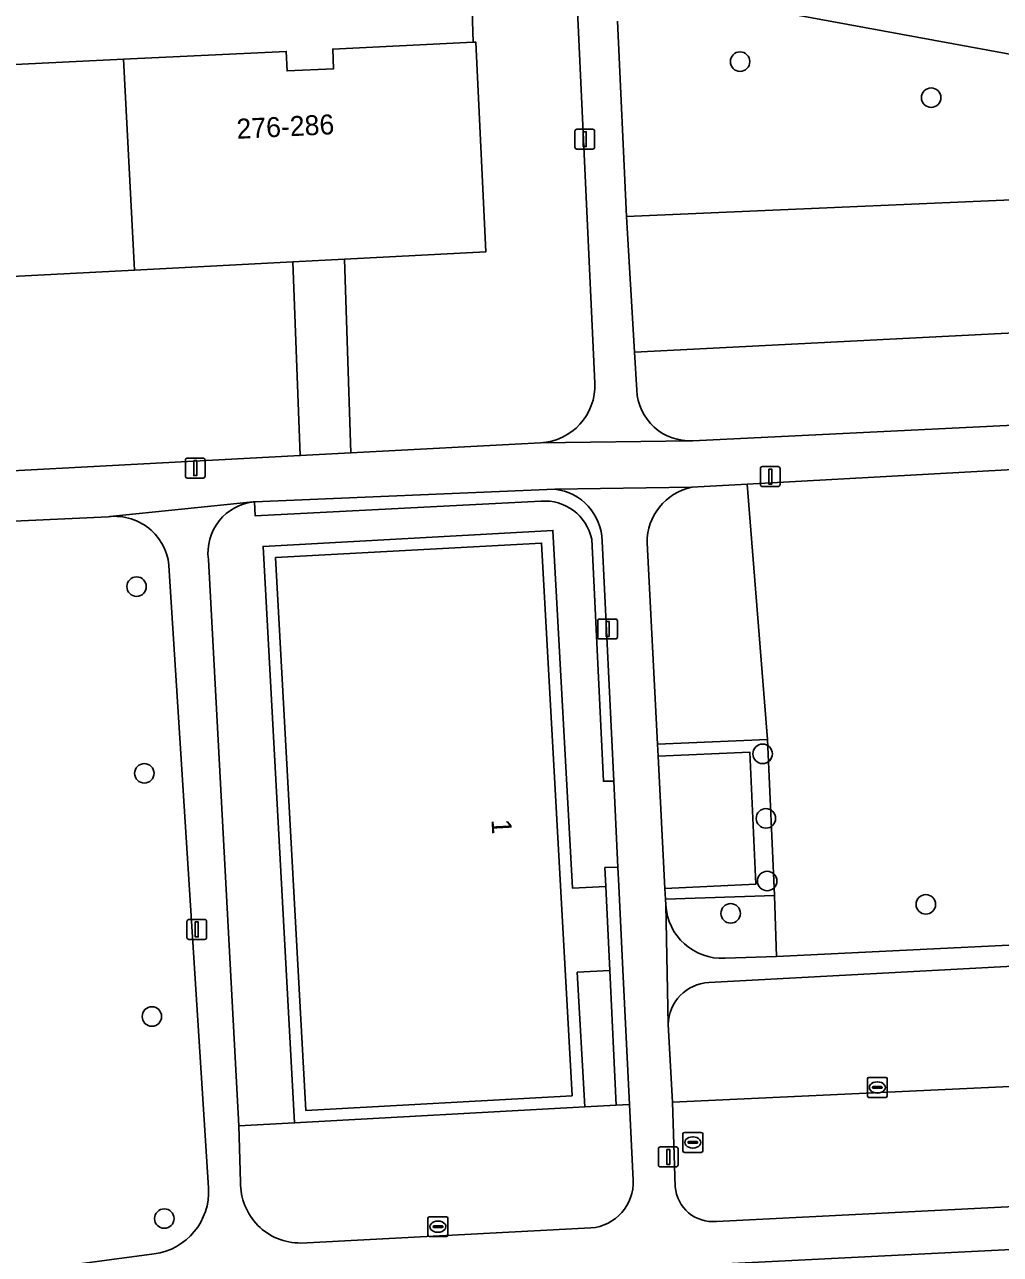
# Model space of a CAD drawing. Extents: x 161084 to 161928, y 385354 to 386522.
# Drawn here: x 161291 to 161340, y 385385.1 to 385446.8 of the extents above; entities that cross this region are included whole.
import ezdxf

# ---------------------------------------------------------------- set-up
doc = ezdxf.new("R2010")
doc.units = 0
for name, color, linetype in [('IMGEO_Boom', 7, 'Continuous'), ('IMGEO_Groenvoorziening', 7, 'Continuous'), ('IMGEO_Haag', 7, 'Continuous'), ('IMGEO_Kolk', 7, 'Continuous'), ('IMGEO_Lichtmast', 7, 'Continuous'), ('IMGEO_Pand', 7, 'Continuous'), ('IMGEO_Pand_nummerreeks', 7, 'Continuous'), ('IMGEO_Parkeervlak_open', 7, 'Continuous'), ('IMGEO_Rijbaan_lokaal_open', 7, 'Continuous'), ('IMGEO_Rioolput', 7, 'Continuous'), ('IMGEO_Voetpad_open', 7, 'Continuous')]:
    doc.layers.add(name, color=color, linetype=linetype)

msp = doc.modelspace()

# ---------------------------------------------------------------- linework, layer by layer
at = {"layer": 'IMGEO_Boom'}
for centre in [(161326.925, 385444.923), (161336.513, 385443.114), (161296.638, 385418.575), (161328.055, 385410.181), (161297.028, 385409.204), (161328.221, 385406.942), (161328.284, 385403.801), (161336.247, 385402.627), (161326.452, 385402.175), (161297.406, 385397.002), (161298.028, 385386.858)]:
    msp.add_circle(centre, 0.489, dxfattribs=at)
at = {"layer": 'IMGEO_Groenvoorziening'}
for points in [[(161313.28, 385453.877), (161313.53, 385445.893), (161313.659, 385445.899), (161314.158, 385435.375), (161307.077, 385435.005), (161307.393, 385425.285), (161316.909, 385425.792)], [(161319.633, 385428.79), (161318.737, 385448.213)], [(161320.77, 385446.952), (161321.228, 385437.144), (161370.714, 385439.291), (161370.804, 385439.731), (161323.607, 385448.409)], [(161370.59, 385432.827), (161321.624, 385430.341), (161321.737, 385428.437)], [(161324.55, 385425.894), (161346.813, 385426.983), (161346.756, 385427.963), (161349.797, 385428.132), (161349.835, 385427.152), (161370.93, 385428.254), (161370.59, 385432.827)], [(161317.628, 385423.461), (161302.549, 385422.828), (161302.583, 385422.133), (161316.928, 385422.862)], [(161322.259, 385420.772), (161322.781, 385410.662), (161328.3, 385410.901), (161327.282, 385423.72)], [(161327.282, 385423.72), (161324.496, 385423.565)], [(161295.221, 385422.083), (161263.082, 385420.601), (161269.634, 385381.353), (161297.516, 385385.082)], [(161319.481, 385420.953), (161320.069, 385408.806), (161320.586, 385408.806), (161320.001, 385420.857)], [(161300.252, 385388.395), (161298.278, 385419.359)], [(161328.656, 385403.078), (161323.183, 385402.882), (161323.198, 385402.602)], [(161326.169, 385399.923), (161328.751, 385400.019), (161328.656, 385403.078)]]:
    msp.add_lwpolyline(points, dxfattribs=at)
for points in [[(161370.714, 385439.291), (161321.228, 385437.144), (161321.624, 385430.341), (161370.59, 385432.827)], [(161304.483, 385434.869), (161296.529, 385434.453), (161288.111, 385434.013), (161288.506, 385424.279), (161304.852, 385425.15)], [(161372.03, 385423.091), (161371.881, 385426.171), (161327.282, 385423.72), (161328.3, 385410.901), (161328.656, 385403.078), (161328.751, 385400.019), (161372.994, 385402.172)], [(161328.3, 385410.901), (161322.781, 385410.662), (161322.812, 385410.063), (161327.418, 385410.262), (161327.715, 385403.635), (161323.155, 385403.422), (161323.183, 385402.882), (161328.656, 385403.078)], [(161320.84, 385403.562), (161320.795, 385404.495), (161320.143, 385404.471), (161320.187, 385403.526), (161320.385, 385399.311), (161320.702, 385392.546), (161321.373, 385392.583), (161321.045, 385399.347)]]:
    msp.add_lwpolyline(points, close=True, dxfattribs=at)
for centre, radius, start, end in [((161316.766, 385428.658), 2.87, 272.84734, 2.63573), ((161324.406, 385428.562), 2.672, 182.67692, 273.09484), ((161317.332, 385420.808), 2.67, 1.05654, 83.62868), ((161325.097, 385420.792), 2.838, 102.21998, 180.39539), ((161317.123, 385420.461), 2.409, 11.78899, 94.63657), ((161295.54, 385419.364), 2.738, 359.90402, 96.68945), ((161326.023, 385402.748), 2.829, 182.96285, 272.95414), ((161297.087, 385388.222), 3.169, 277.77393, 3.12372)]:
    msp.add_arc(centre, radius, start, end, dxfattribs=at)
at = {"layer": 'IMGEO_Haag'}
for points in [[(161317.628, 385423.461), (161302.549, 385422.828), (161302.583, 385422.133), (161316.928, 385422.862)], [(161319.481, 385420.953), (161320.069, 385408.806), (161320.586, 385408.806), (161320.001, 385420.857)]]:
    msp.add_lwpolyline(points, dxfattribs=at)
for points in [[(161328.3, 385410.901), (161322.781, 385410.662), (161322.812, 385410.063), (161327.418, 385410.262), (161327.715, 385403.635), (161323.155, 385403.422), (161323.183, 385402.882), (161328.656, 385403.078)], [(161321.045, 385399.347), (161320.84, 385403.562), (161320.795, 385404.495), (161320.143, 385404.471), (161320.187, 385403.526), (161320.385, 385399.311), (161320.702, 385392.546), (161321.373, 385392.583)]]:
    msp.add_lwpolyline(points, close=True, dxfattribs=at)
for centre, radius, start, end in [((161317.332, 385420.808), 2.67, 1.05654, 83.62868), ((161317.123, 385420.461), 2.409, 11.78899, 94.63657)]:
    msp.add_arc(centre, radius, start, end, dxfattribs=at)
at = {"layer": 'IMGEO_Kolk'}
for p, q in [((161333.313, 385393.014), (161333.313, 385393.866)), ((161333.388, 385393.94), (161334.24, 385393.94)), ((161334.314, 385393.866), (161334.314, 385393.014)), ((161333.572, 385393.434), (161333.572, 385393.446)), ((161334.01, 385393.397), (161333.612, 385393.397)), ((161333.615, 385393.483), (161334.013, 385393.483)), ((161333.824, 385393.16), (161333.799, 385393.16)), ((161333.801, 385393.72), (161333.826, 385393.72)), ((161334.056, 385393.446), (161334.056, 385393.434)), ((161334.24, 385392.94), (161333.388, 385392.94)), ((161311.336, 385386.952), (161312.188, 385386.952)), ((161311.261, 385386.026), (161311.261, 385386.878)), ((161311.52, 385386.446), (161311.52, 385386.458)), ((161311.958, 385386.409), (161311.56, 385386.409)), ((161311.563, 385386.495), (161311.961, 385386.495)), ((161311.749, 385386.732), (161311.774, 385386.732)), ((161312.004, 385386.458), (161312.004, 385386.446)), ((161312.262, 385386.878), (161312.262, 385386.026)), ((161312.188, 385385.952), (161311.336, 385385.952)), ((161311.772, 385386.172), (161311.747, 385386.172))]:
    msp.add_line(p, q, dxfattribs=at)
for points in [[(161333.313, 385393.014), (161333.313, 385393.866)], [(161333.388, 385393.94), (161334.24, 385393.94)], [(161334.314, 385393.866), (161334.314, 385393.014)], [(161334.24, 385392.94), (161333.388, 385392.94)], [(161311.336, 385386.952), (161312.188, 385386.952)], [(161311.261, 385386.026), (161311.261, 385386.878)], [(161312.262, 385386.878), (161312.262, 385386.026)], [(161312.188, 385385.952), (161311.336, 385385.952)]]:
    msp.add_lwpolyline(points, dxfattribs=at)
for centre, radius, start, end in [((161333.39, 385393.864), 0.0765, 91.55205, 178.44795), ((161333.39, 385393.864), 0.0765, 91.55205, 178.44795), ((161334.238, 385393.864), 0.0765, 1.55205, 88.44795), ((161334.238, 385393.864), 0.0765, 1.55205, 88.44795), ((161333.612, 385393.443), 0.0403, 85.87752, 175.75265), ((161333.609, 385393.433), 0.0366, 178.93798, 274.71019), ((161334.013, 385393.44), 0.043, 264.86636, 352.45326), ((161334.017, 385393.445), 0.0386, 1.73085, 96.63898), ((161333.39, 385393.016), 0.0765, 181.55205, 268.44795), ((161333.39, 385393.016), 0.0765, 181.55205, 268.44795), ((161334.238, 385393.016), 0.0765, 271.55205, 358.44795), ((161334.238, 385393.016), 0.0765, 271.55205, 358.44795), ((161311.338, 385386.876), 0.0765, 91.55205, 178.44795), ((161311.338, 385386.876), 0.0765, 91.55205, 178.44795), ((161312.186, 385386.876), 0.0765, 1.55205, 88.44795), ((161312.186, 385386.876), 0.0765, 1.55205, 88.44795), ((161311.56, 385386.455), 0.0403, 85.87752, 175.75265), ((161311.557, 385386.445), 0.0366, 178.93798, 274.71019), ((161311.961, 385386.452), 0.043, 264.86636, 352.45326), ((161311.965, 385386.457), 0.0386, 1.73085, 96.63898), ((161311.338, 385386.028), 0.0765, 181.55205, 268.44795), ((161311.338, 385386.028), 0.0765, 181.55205, 268.44795), ((161312.186, 385386.028), 0.0765, 271.55205, 358.44795), ((161312.186, 385386.028), 0.0765, 271.55205, 358.44795)]:
    msp.add_arc(centre, radius, start, end, dxfattribs=at)
for centre, major_axis, ratio, start_param, end_param in [((161333.8, 385393.44), (-0.387, 0.002), 0.722429, 4.712389, 7.853982), ((161333.825, 385393.44), (-0.39, 0.002), 0.717154, 1.570796, 4.712389), ((161311.748, 385386.452), (-0.387, 0.002), 0.722429, 4.712389, 7.853982), ((161311.773, 385386.452), (-0.39, 0.002), 0.717154, 1.570796, 4.712389)]:
    msp.add_ellipse(centre, major_axis=major_axis, ratio=ratio, start_param=start_param, end_param=end_param, dxfattribs=at)
at = {"layer": 'IMGEO_Lichtmast'}
for p, q in [((161318.634, 385440.631), (161318.634, 385441.431)), ((161318.634, 385441.431), (161318.634, 385440.631)), ((161318.734, 385441.531), (161319.524, 385441.531)), ((161319.524, 385441.531), (161318.734, 385441.531)), ((161319.624, 385441.431), (161319.624, 385440.631)), ((161319.624, 385440.631), (161319.624, 385441.431)), ((161319.524, 385440.531), (161318.734, 385440.531)), ((161318.734, 385440.531), (161319.524, 385440.531)), ((161299.086, 385424.121), (161299.086, 385424.921)), ((161299.086, 385424.921), (161299.086, 385424.121)), ((161299.186, 385425.021), (161299.976, 385425.021)), ((161299.976, 385425.021), (161299.186, 385425.021)), ((161300.076, 385424.921), (161300.076, 385424.121)), ((161300.076, 385424.121), (161300.076, 385424.921)), ((161328.042, 385424.598), (161328.832, 385424.598)), ((161328.832, 385424.598), (161328.042, 385424.598)), ((161299.976, 385424.021), (161299.186, 385424.021)), ((161299.186, 385424.021), (161299.976, 385424.021)), ((161327.942, 385423.698), (161327.942, 385424.498)), ((161327.942, 385424.498), (161327.942, 385423.698)), ((161328.932, 385424.498), (161328.932, 385423.698)), ((161328.932, 385423.698), (161328.932, 385424.498)), ((161328.832, 385423.598), (161328.042, 385423.598)), ((161328.042, 385423.598), (161328.832, 385423.598)), ((161319.781, 385416.048), (161319.781, 385416.848)), ((161319.781, 385416.848), (161319.781, 385416.048)), ((161319.881, 385416.948), (161320.671, 385416.948)), ((161320.671, 385416.948), (161319.881, 385416.948)), ((161320.771, 385416.848), (161320.771, 385416.048)), ((161320.771, 385416.048), (161320.771, 385416.848)), ((161320.671, 385415.948), (161319.881, 385415.948)), ((161319.881, 385415.948), (161320.671, 385415.948)), ((161299.163, 385400.97), (161299.163, 385401.77)), ((161299.163, 385401.77), (161299.163, 385400.97)), ((161299.263, 385401.87), (161300.053, 385401.87)), ((161300.053, 385401.87), (161299.263, 385401.87)), ((161300.153, 385401.77), (161300.153, 385400.97)), ((161300.153, 385400.97), (161300.153, 385401.77)), ((161300.053, 385400.87), (161299.263, 385400.87)), ((161299.263, 385400.87), (161300.053, 385400.87)), ((161322.824, 385389.553), (161322.824, 385390.353)), ((161322.824, 385390.353), (161322.824, 385389.553)), ((161322.924, 385390.453), (161323.714, 385390.453)), ((161323.714, 385390.453), (161322.924, 385390.453)), ((161323.814, 385390.353), (161323.814, 385389.553)), ((161323.814, 385389.553), (161323.814, 385390.353)), ((161323.714, 385389.453), (161322.924, 385389.453)), ((161322.924, 385389.453), (161323.714, 385389.453))]:
    msp.add_line(p, q, dxfattribs=at)
for points in [[(161319.054, 385441.406), (161319.204, 385441.406), (161319.204, 385440.656), (161319.054, 385440.656), (161319.054, 385441.406)], [(161299.506, 385424.896), (161299.656, 385424.896), (161299.656, 385424.146), (161299.506, 385424.146), (161299.506, 385424.896)], [(161328.362, 385424.473), (161328.512, 385424.473), (161328.512, 385423.723), (161328.362, 385423.723), (161328.362, 385424.473)], [(161320.201, 385416.823), (161320.351, 385416.823), (161320.351, 385416.073), (161320.201, 385416.073), (161320.201, 385416.823)], [(161299.583, 385401.745), (161299.733, 385401.745), (161299.733, 385400.995), (161299.583, 385400.995), (161299.583, 385401.745)], [(161323.244, 385390.328), (161323.394, 385390.328), (161323.394, 385389.578), (161323.244, 385389.578), (161323.244, 385390.328)]]:
    msp.add_lwpolyline(points, dxfattribs=at)
for centre, start, end in [((161318.734, 385441.431), 90, 180), ((161318.734, 385441.431), 90, 180), ((161319.524, 385441.431), 0, 90), ((161319.524, 385441.431), 360, 90), ((161318.734, 385440.631), 180, 270), ((161318.734, 385440.631), 180, 270), ((161319.524, 385440.631), 270, 0), ((161319.524, 385440.631), 270, 0), ((161299.186, 385424.921), 90, 180), ((161299.186, 385424.921), 90, 180), ((161299.976, 385424.921), 0, 90), ((161299.976, 385424.921), 360, 90), ((161328.042, 385424.498), 90, 180), ((161328.042, 385424.498), 90, 180), ((161328.832, 385424.498), 0, 90), ((161328.832, 385424.498), 360, 90), ((161299.186, 385424.121), 180, 270), ((161299.186, 385424.121), 180, 270), ((161299.976, 385424.121), 270, 0), ((161299.976, 385424.121), 270, 0), ((161328.042, 385423.698), 180, 270), ((161328.042, 385423.698), 180, 270), ((161328.832, 385423.698), 270, 0), ((161328.832, 385423.698), 270, 0), ((161319.881, 385416.848), 90, 180), ((161319.881, 385416.848), 90, 180), ((161320.671, 385416.848), 0, 90), ((161320.671, 385416.848), 360, 90), ((161319.881, 385416.048), 180, 270), ((161319.881, 385416.048), 180, 270), ((161320.671, 385416.048), 270, 0), ((161320.671, 385416.048), 270, 0), ((161299.263, 385401.77), 90, 180), ((161299.263, 385401.77), 90, 180), ((161300.053, 385401.77), 0, 90), ((161300.053, 385401.77), 360, 90), ((161299.263, 385400.97), 180, 270), ((161299.263, 385400.97), 180, 270), ((161300.053, 385400.97), 270, 0), ((161300.053, 385400.97), 270, 0), ((161322.924, 385390.353), 90, 180), ((161322.924, 385390.353), 90, 180), ((161323.714, 385390.353), 0, 90), ((161323.714, 385390.353), 360, 90), ((161322.924, 385389.553), 180, 270), ((161322.924, 385389.553), 180, 270), ((161323.714, 385389.553), 270, 0), ((161323.714, 385389.553), 270, 0)]:
    msp.add_arc(centre, 0.1, start, end, dxfattribs=at)
at = {"layer": 'IMGEO_Pand'}
for points in [[(161313.659, 385445.899), (161313.53, 385445.893), (161306.48, 385445.551), (161306.528, 385444.567), (161304.195, 385444.453), (161304.147, 385445.437), (161295.975, 385445.04), (161296.529, 385434.453), (161304.483, 385434.869), (161307.077, 385435.005), (161314.158, 385435.375)], [(161295.975, 385445.04), (161287.803, 385444.643), (161287.852, 385443.714), (161285.452, 385443.586), (161285.396, 385444.625), (161277.131, 385444.184), (161277.692, 385433.468), (161285.602, 385433.882), (161288.111, 385434.013), (161296.529, 385434.453)], [(161318.493, 385393.025), (161316.966, 385420.763), (161303.617, 385420.029), (161305.134, 385392.29)]]:
    msp.add_lwpolyline(points, close=True, dxfattribs=at)
at = {"layer": 'IMGEO_Parkeervlak_open'}
for points in [[(161322.812, 385410.063), (161323.155, 385403.422), (161327.715, 385403.635), (161327.418, 385410.262)], [(161305.797, 385383.566), (161306.013, 385379.195), (161323.492, 385380.054), (161340.971, 385380.913), (161359.35, 385381.816), (161376.829, 385382.675), (161376.611, 385387.114)]]:
    msp.add_lwpolyline(points, close=True, dxfattribs=at)
for points in [[(161345.094, 385397.755), (161344.972, 385399.766), (161325.358, 385398.703)], [(161323.318, 385396.593), (161323.526, 385392.708), (161379.372, 385395.299), (161379.519, 385395.37)], [(161321.373, 385392.583), (161320.702, 385392.546), (161319.128, 385392.459), (161304.569, 385391.657), (161301.769, 385391.518), (161301.86, 385388.681)], [(161321.557, 385388.794), (161321.373, 385392.583)], [(161304.877, 385385.631), (161319.442, 385386.388)]]:
    msp.add_lwpolyline(points, dxfattribs=at)
for centre, radius, start, end in [((161325.469, 385396.554), 2.152, 92.96871, 178.96397), ((161304.85, 385388.621), 2.99, 178.85111, 270.5256), ((161319.262, 385388.679), 2.298, 274.49164, 2.87403)]:
    msp.add_arc(centre, radius, start, end, dxfattribs=at)
at = {"layer": 'IMGEO_Rijbaan_lokaal_open'}
for points in [[(161381.112, 385395.584), (161379.519, 385395.37), (161379.372, 385395.299), (161323.526, 385392.708), (161323.674, 385388.452)], [(161325.742, 385386.712), (161380.544, 385389.48)]]:
    msp.add_lwpolyline(points, dxfattribs=at)
msp.add_arc((161325.563, 385388.599), 1.895, 184.43402, 275.41196, dxfattribs=at)
at = {"layer": 'IMGEO_Rioolput'}
for p, q in [((161324.053, 385390.254), (161324.053, 385391.106)), ((161324.128, 385391.18), (161324.98, 385391.18)), ((161324.312, 385390.674), (161324.312, 385390.686)), ((161324.355, 385390.723), (161324.753, 385390.723)), ((161324.541, 385390.96), (161324.566, 385390.96)), ((161324.796, 385390.686), (161324.796, 385390.674)), ((161325.054, 385391.106), (161325.054, 385390.254)), ((161324.98, 385390.18), (161324.128, 385390.18)), ((161324.75, 385390.637), (161324.352, 385390.637)), ((161324.564, 385390.4), (161324.539, 385390.4))]:
    msp.add_line(p, q, dxfattribs=at)
for points in [[(161324.053, 385390.254), (161324.053, 385391.106)], [(161324.128, 385391.18), (161324.98, 385391.18)], [(161325.054, 385391.106), (161325.054, 385390.254)], [(161324.98, 385390.18), (161324.128, 385390.18)]]:
    msp.add_lwpolyline(points, dxfattribs=at)
for centre, radius, start, end in [((161324.13, 385391.104), 0.0765, 91.55205, 178.44795), ((161324.13, 385391.104), 0.0765, 91.55205, 178.44795), ((161324.352, 385390.683), 0.0403, 85.87752, 175.75265), ((161324.349, 385390.673), 0.0366, 178.93798, 274.71019), ((161324.753, 385390.68), 0.043, 264.86636, 352.45326), ((161324.757, 385390.685), 0.0386, 1.73085, 96.63898), ((161324.978, 385391.104), 0.0765, 1.55205, 88.44795), ((161324.978, 385391.104), 0.0765, 1.55205, 88.44795), ((161324.13, 385390.256), 0.0765, 181.55205, 268.44795), ((161324.13, 385390.256), 0.0765, 181.55205, 268.44795), ((161324.978, 385390.256), 0.0765, 271.55205, 358.44795), ((161324.978, 385390.256), 0.0765, 271.55205, 358.44795)]:
    msp.add_arc(centre, radius, start, end, dxfattribs=at)
for centre, major_axis, ratio, start_param, end_param in [((161324.54, 385390.68), (-0.387, 0.002), 0.722429, 4.712389, 7.853982), ((161324.565, 385390.68), (-0.39, 0.002), 0.717154, 1.570796, 4.712389)]:
    msp.add_ellipse(centre, major_axis=major_axis, ratio=ratio, start_param=start_param, end_param=end_param, dxfattribs=at)
at = {"layer": 'IMGEO_Voetpad_open'}
for points in [[(161311.962, 385453.841), (161259.021, 385446.679), (161259.203, 385443.289), (161266.399, 385443.672), (161266.456, 385442.605), (161268.92, 385442.736), (161268.867, 385443.744), (161277.131, 385444.184), (161285.396, 385444.625), (161285.452, 385443.586), (161287.852, 385443.714), (161287.803, 385444.643), (161295.975, 385445.04), (161304.147, 385445.437), (161304.195, 385444.453), (161306.528, 385444.567), (161306.48, 385445.551), (161313.53, 385445.893), (161313.28, 385453.877)], [(161307.077, 385435.005), (161304.483, 385434.869), (161304.852, 385425.15), (161307.393, 385425.285)], [(161317.53, 385421.395), (161302.984, 385420.595), (161304.569, 385391.657), (161319.128, 385392.459), (161318.755, 385399.221), (161320.385, 385399.311), (161320.187, 385403.526), (161318.522, 385403.434)], [(161316.966, 385420.763), (161318.493, 385393.025), (161305.134, 385392.29), (161303.617, 385420.029)], [(161320.385, 385399.311), (161318.755, 385399.221), (161319.128, 385392.459), (161320.702, 385392.546)]]:
    msp.add_lwpolyline(points, close=True, dxfattribs=at)
for points in [[(161317.076, 385452.073), (161322.906, 385448.466), (161323.607, 385448.409), (161370.804, 385439.731), (161378.262, 385438.38)], [(161318.737, 385448.213), (161319.633, 385428.79)], [(161321.737, 385428.437), (161321.624, 385430.341), (161321.228, 385437.144), (161320.77, 385446.952)], [(161377.974, 385428.668), (161370.93, 385428.254), (161349.835, 385427.152), (161346.813, 385426.983), (161324.55, 385425.894), (161324.461, 385425.883), (161316.909, 385425.792), (161307.393, 385425.285), (161304.852, 385425.15), (161288.506, 385424.279), (161285.837, 385424.137), (161269.853, 385423.285), (161267.245, 385423.146), (161256.938, 385422.597), (161257.613, 385418.443), (161257.619, 385418.421)], [(161317.628, 385423.461), (161324.496, 385423.565), (161327.282, 385423.72), (161371.881, 385426.171), (161378.706, 385426.506)], [(161316.909, 385425.792), (161324.461, 385425.883), (161324.55, 385425.894)], [(161259.265, 385420.409), (161263.082, 385420.601), (161295.221, 385422.083), (161295.289, 385422.097), (161302.496, 385422.83), (161302.549, 385422.828), (161317.628, 385423.461)], [(161324.496, 385423.565), (161317.628, 385423.461)], [(161302.549, 385422.828), (161302.496, 385422.83), (161295.289, 385422.097), (161295.221, 385422.083)], [(161316.928, 385422.862), (161302.583, 385422.133), (161302.549, 385422.828)], [(161300.244, 385419.936), (161301.769, 385391.518), (161304.569, 385391.657), (161302.984, 385420.595), (161317.53, 385421.395), (161318.522, 385403.434), (161320.187, 385403.526), (161320.143, 385404.471), (161320.795, 385404.495), (161320.586, 385408.806), (161320.069, 385408.806), (161319.481, 385420.953)], [(161320.001, 385420.857), (161320.586, 385408.806), (161320.795, 385404.495), (161320.84, 385403.562), (161321.045, 385399.347), (161321.373, 385392.583), (161321.557, 385388.794)], [(161323.674, 385388.452), (161323.526, 385392.708), (161323.318, 385396.593), (161323.198, 385402.602), (161323.183, 385402.882), (161323.155, 385403.422), (161322.812, 385410.063), (161322.781, 385410.662), (161322.259, 385420.772)], [(161301.86, 385388.681), (161301.769, 385391.518), (161300.244, 385419.936)], [(161298.278, 385419.359), (161300.252, 385388.395)], [(161323.198, 385402.602), (161323.318, 385396.593)], [(161379.429, 385402.579), (161372.994, 385402.172), (161328.751, 385400.019), (161326.169, 385399.923)], [(161325.358, 385398.703), (161344.972, 385399.766), (161345.094, 385397.755)], [(161380.544, 385389.48), (161325.742, 385386.712)], [(161267.203, 385378.413), (161273.677, 385379.254), (161297.043, 385382.22), (161305.585, 385383.564), (161305.797, 385383.566), (161376.611, 385387.114)], [(161319.442, 385386.388), (161304.877, 385385.631)], [(161297.516, 385385.082), (161269.634, 385381.353), (161266.094, 385380.88)]]:
    msp.add_lwpolyline(points, dxfattribs=at)
for centre, radius, start, end in [((161316.766, 385428.658), 2.87, 272.84734, 2.63573), ((161324.406, 385428.562), 2.672, 182.67692, 273.09484), ((161317.332, 385420.808), 2.67, 1.05654, 83.62868), ((161325.097, 385420.792), 2.838, 102.21998, 180.39539), ((161302.775, 385420.283), 2.555, 95.08295, 187.80552), ((161302.775, 385420.283), 2.555, 95.08295, 187.80552), ((161317.123, 385420.461), 2.409, 11.78899, 94.63657), ((161295.54, 385419.364), 2.738, 359.90402, 96.68945), ((161326.023, 385402.748), 2.829, 182.96285, 272.95414), ((161325.469, 385396.554), 2.152, 92.96871, 178.96397), ((161297.087, 385388.222), 3.169, 277.77393, 3.12372), ((161304.85, 385388.621), 2.99, 178.85111, 270.5256), ((161319.262, 385388.679), 2.298, 274.49164, 2.87403), ((161325.563, 385388.599), 1.895, 184.43402, 275.41196)]:
    msp.add_arc(centre, radius, start, end, dxfattribs=at)

# ---------------------------------------------------------------- texts
at = {"layer": 'IMGEO_Pand_nummerreeks'}
for s, rotation, p in [('276-286', 2.79603, (161301.677, 385441.046)), ('1', 273.151, (161314.446, 385406.875))]:
    msp.add_text(s, height=1, rotation=rotation, dxfattribs=at).set_placement(p)

doc.saveas('drawing.dxf')
